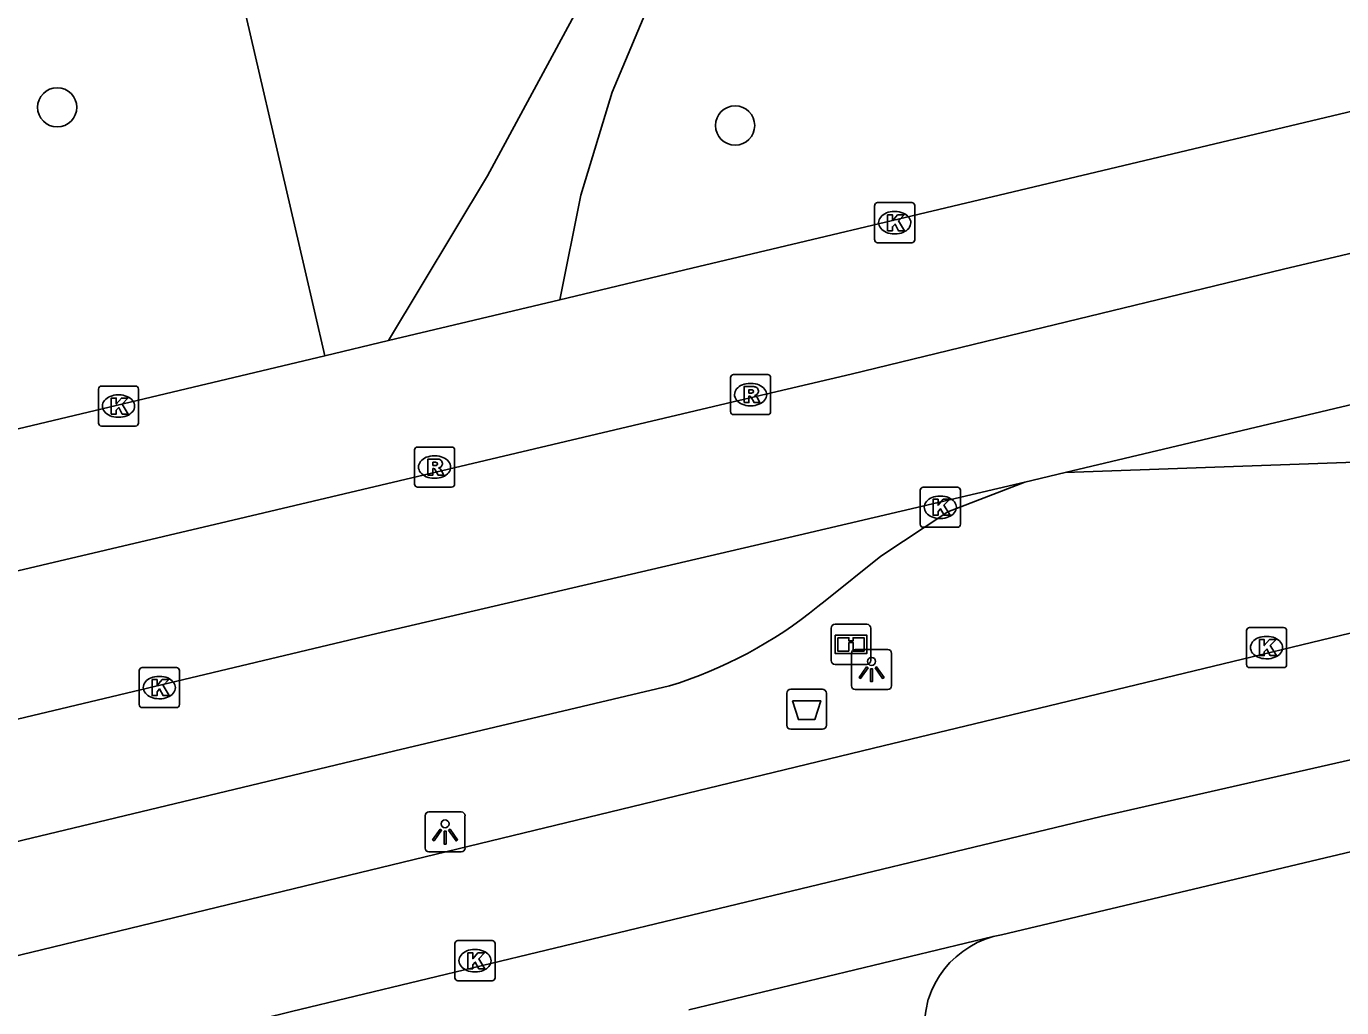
# Model space of a CAD drawing. Extents: x 158038 to 159242, y 380133 to 381214.
# Drawn here: x 158563.26 to 158596.09, y 380979.68 to 381004.17 of the extents above; entities that cross this region are included whole.
import ezdxf

# ---------------------------------------------------------------- set-up
doc = ezdxf.new("R2010")
doc.units = 0
for name, color, linetype in [('IMGEO_Afvalbak', 7, 'Continuous'), ('IMGEO_Boom', 7, 'Continuous'), ('IMGEO_Fietspad_open', 7, 'Continuous'), ('IMGEO_Groenvoorziening', 7, 'Continuous'), ('IMGEO_Informatiebord', 7, 'Continuous'), ('IMGEO_Kolk', 7, 'Continuous'), ('IMGEO_Lichtpunt', 7, 'Continuous'), ('IMGEO_OVBaan_gesloten', 7, 'Continuous'), ('IMGEO_OVBaan_open', 7, 'Continuous'), ('IMGEO_Rijbaan_regionaal_gesloten', 7, 'Continuous'), ('IMGEO_Rioolput', 7, 'Continuous'), ('IMGEO_Voetpad_onverhard', 7, 'Continuous'), ('IMGEO_Voetpad_open', 7, 'Continuous')]:
    doc.layers.add(name, color=color, linetype=linetype)

msp = doc.modelspace()

# ---------------------------------------------------------------- linework, layer by layer
at = {"layer": 'IMGEO_Afvalbak'}
for p, q in [((158582.337, 380987.627), (158583.127, 380987.627)), ((158583.127, 380987.627), (158582.337, 380987.627)), ((158582.237, 380986.727), (158582.237, 380987.527)), ((158582.237, 380987.527), (158582.237, 380986.727)), ((158583.227, 380987.527), (158583.227, 380986.727)), ((158583.227, 380986.727), (158583.227, 380987.527)), ((158583.127, 380986.627), (158582.337, 380986.627)), ((158582.337, 380986.627), (158583.127, 380986.627))]:
    msp.add_line(p, q, dxfattribs=at)
msp.add_lwpolyline([(158582.38, 380987.341), (158583.084, 380987.341), (158582.935, 380986.871), (158582.529, 380986.871), (158582.38, 380987.341)], dxfattribs=at)
for centre, start, end in [((158582.337, 380987.527), 90, 180), ((158582.337, 380987.527), 90, 180), ((158583.127, 380987.527), 0, 90), ((158583.127, 380987.527), 360, 90), ((158582.337, 380986.727), 180, 270), ((158582.337, 380986.727), 180, 270), ((158583.127, 380986.727), 270, 0), ((158583.127, 380986.727), 270, 0)]:
    msp.add_arc(centre, 0.1, start, end, dxfattribs=at)
at = {"layer": 'IMGEO_Boom'}
for centre in [(158564.03, 381002.151), (158580.948, 381001.697)]:
    msp.add_circle(centre, 0.489, dxfattribs=at)
at = {"layer": 'IMGEO_Fietspad_open'}
for points in [[(158543.487, 380975.057), (158559.5, 380977.024), (158569.881, 380979.588), (158585.768, 380983.41), (158590.087, 380984.449), (158613.803, 380989.844), (158626.388, 380992.815), (158628.561, 380993.352), (158629.543, 380993.657), (158646.352, 380999.546)], [(158542.093, 380977.956), (158559.031, 380980.009), (158584.646, 380986.212), (158588.305, 380987.098), (158625.313, 380996.031), (158631.65, 380998.147)]]:
    msp.add_lwpolyline(points, dxfattribs=at)
at = {"layer": 'IMGEO_Groenvoorziening'}
msp.add_lwpolyline([(158568.303, 381006.321), (158570.193, 380998.181), (158570.711, 380995.952)], dxfattribs=at)
msp.add_arc((158540.283, 381024.438), 24.68, 287.0029, 353.1004, dxfattribs=at)
at = {"layer": 'IMGEO_Informatiebord'}
for p, q in [((158583.345, 380988.347), (158583.345, 380989.147)), ((158583.345, 380989.147), (158583.345, 380988.347)), ((158583.445, 380989.247), (158584.235, 380989.247)), ((158584.235, 380989.247), (158583.445, 380989.247)), ((158584.335, 380989.147), (158584.335, 380988.347)), ((158584.335, 380988.347), (158584.335, 380989.147)), ((158584.235, 380988.247), (158583.445, 380988.247)), ((158583.445, 380988.247), (158584.235, 380988.247))]:
    msp.add_line(p, q, dxfattribs=at)
for points in [[(158583.446, 380988.979), (158584.234, 380988.979), (158584.234, 380988.515), (158583.446, 380988.515), (158583.446, 380988.979)], [(158583.511, 380988.914), (158583.511, 380988.58), (158583.786, 380988.58), (158583.787, 380988.793), (158583.891, 380988.794), (158583.892, 380988.58), (158584.169, 380988.58), (158584.169, 380988.914), (158583.893, 380988.914), (158583.893, 380988.834), (158583.787, 380988.834), (158583.787, 380988.914), (158583.511, 380988.914)]]:
    msp.add_lwpolyline(points, dxfattribs=at)
for centre, start, end in [((158583.445, 380989.147), 90, 180), ((158583.445, 380989.147), 90, 180), ((158584.235, 380989.147), 0, 90), ((158584.235, 380989.147), 360, 90), ((158583.445, 380988.347), 180, 270), ((158583.445, 380988.347), 180, 270), ((158584.235, 380988.347), 270, 0), ((158584.235, 380988.347), 270, 0)]:
    msp.add_arc(centre, 0.1, start, end, dxfattribs=at)
at = {"layer": 'IMGEO_Kolk'}
for p, q in [((158584.506, 380999.771), (158585.358, 380999.771)), ((158584.431, 380998.845), (158584.431, 380999.697)), ((158584.919, 380999.551), (158584.944, 380999.551)), ((158585.432, 380999.697), (158585.432, 380998.845)), ((158584.942, 380998.991), (158584.917, 380998.991)), ((158585.358, 380998.771), (158584.506, 380998.771)), ((158565.134, 380995.194), (158565.986, 380995.194)), ((158565.059, 380994.268), (158565.059, 380995.12)), ((158565.547, 380994.974), (158565.572, 380994.974)), ((158566.06, 380995.12), (158566.06, 380994.268)), ((158565.986, 380994.194), (158565.134, 380994.194)), ((158565.57, 380994.414), (158565.545, 380994.414)), ((158585.569, 380991.743), (158585.569, 380992.595)), ((158585.644, 380992.669), (158586.496, 380992.669)), ((158586.57, 380992.595), (158586.57, 380991.743)), ((158586.057, 380992.449), (158586.082, 380992.449)), ((158586.08, 380991.889), (158586.055, 380991.889)), ((158586.496, 380991.669), (158585.644, 380991.669)), ((158593.711, 380988.241), (158593.711, 380989.093)), ((158593.786, 380989.167), (158594.638, 380989.167)), ((158594.199, 380988.947), (158594.224, 380988.947)), ((158594.712, 380989.093), (158594.712, 380988.241)), ((158594.222, 380988.387), (158594.197, 380988.387)), ((158566.079, 380987.243), (158566.079, 380988.095)), ((158566.154, 380988.169), (158567.006, 380988.169)), ((158566.567, 380987.949), (158566.592, 380987.949)), ((158567.08, 380988.095), (158567.08, 380987.243)), ((158594.638, 380988.167), (158593.786, 380988.167)), ((158566.59, 380987.389), (158566.565, 380987.389)), ((158567.006, 380987.169), (158566.154, 380987.169)), ((158573.957, 380980.426), (158573.957, 380981.278)), ((158574.032, 380981.352), (158574.884, 380981.352)), ((158574.445, 380981.132), (158574.47, 380981.132)), ((158574.958, 380981.278), (158574.958, 380980.426)), ((158574.468, 380980.572), (158574.443, 380980.572)), ((158574.884, 380980.352), (158574.032, 380980.352))]:
    msp.add_line(p, q, dxfattribs=at)
for points in [[(158584.506, 380999.771), (158585.358, 380999.771)], [(158584.431, 380998.845), (158584.431, 380999.697)], [(158584.752, 380999.471), (158584.875, 380999.471), (158584.875, 380999.32), (158585.005, 380999.471), (158585.169, 380999.471), (158585.023, 380999.32), (158585.176, 380999.071), (158585.024, 380999.071), (158584.939, 380999.235), (158584.875, 380999.168), (158584.875, 380999.071), (158584.752, 380999.071), (158584.752, 380999.471)], [(158585.432, 380999.697), (158585.432, 380998.845)], [(158585.358, 380998.771), (158584.506, 380998.771)], [(158565.134, 380995.194), (158565.986, 380995.194)], [(158565.059, 380994.268), (158565.059, 380995.12)], [(158565.38, 380994.894), (158565.503, 380994.894), (158565.503, 380994.743), (158565.633, 380994.894), (158565.797, 380994.894), (158565.651, 380994.743), (158565.804, 380994.494), (158565.652, 380994.494), (158565.567, 380994.658), (158565.503, 380994.591), (158565.503, 380994.494), (158565.38, 380994.494), (158565.38, 380994.894)], [(158566.06, 380995.12), (158566.06, 380994.268)], [(158565.986, 380994.194), (158565.134, 380994.194)], [(158585.569, 380991.743), (158585.569, 380992.595)], [(158585.644, 380992.669), (158586.496, 380992.669)], [(158586.57, 380992.595), (158586.57, 380991.743)], [(158585.89, 380992.369), (158586.013, 380992.369), (158586.013, 380992.218), (158586.143, 380992.369), (158586.307, 380992.369), (158586.161, 380992.218), (158586.314, 380991.969), (158586.162, 380991.969), (158586.077, 380992.133), (158586.013, 380992.066), (158586.013, 380991.969), (158585.89, 380991.969), (158585.89, 380992.369)], [(158586.496, 380991.669), (158585.644, 380991.669)], [(158593.711, 380988.241), (158593.711, 380989.093)], [(158593.786, 380989.167), (158594.638, 380989.167)], [(158594.712, 380989.093), (158594.712, 380988.241)], [(158594.032, 380988.867), (158594.155, 380988.867), (158594.155, 380988.716), (158594.285, 380988.867), (158594.449, 380988.867), (158594.303, 380988.716), (158594.456, 380988.467), (158594.304, 380988.467), (158594.219, 380988.631), (158594.155, 380988.564), (158594.155, 380988.467), (158594.032, 380988.467), (158594.032, 380988.867)], [(158566.079, 380987.243), (158566.079, 380988.095)], [(158566.154, 380988.169), (158567.006, 380988.169)], [(158567.08, 380988.095), (158567.08, 380987.243)], [(158594.638, 380988.167), (158593.786, 380988.167)], [(158566.4, 380987.869), (158566.523, 380987.869), (158566.523, 380987.718), (158566.653, 380987.869), (158566.817, 380987.869), (158566.671, 380987.718), (158566.824, 380987.469), (158566.672, 380987.469), (158566.587, 380987.633), (158566.523, 380987.566), (158566.523, 380987.469), (158566.4, 380987.469), (158566.4, 380987.869)], [(158567.006, 380987.169), (158566.154, 380987.169)], [(158573.957, 380980.426), (158573.957, 380981.278)], [(158574.032, 380981.352), (158574.884, 380981.352)], [(158574.958, 380981.278), (158574.958, 380980.426)], [(158574.278, 380981.052), (158574.401, 380981.052), (158574.401, 380980.901), (158574.531, 380981.052), (158574.695, 380981.052), (158574.549, 380980.901), (158574.702, 380980.652), (158574.55, 380980.652), (158574.465, 380980.816), (158574.401, 380980.749), (158574.401, 380980.652), (158574.278, 380980.652), (158574.278, 380981.052)], [(158574.884, 380980.352), (158574.032, 380980.352)]]:
    msp.add_lwpolyline(points, dxfattribs=at)
for centre, start, end in [((158584.508, 380999.695), 91.552, 178.448), ((158584.508, 380999.695), 91.552, 178.448), ((158585.356, 380999.695), 1.552, 88.448), ((158585.356, 380999.695), 1.552, 88.448), ((158584.508, 380998.847), 181.552, 268.448), ((158584.508, 380998.847), 181.552, 268.448), ((158585.356, 380998.847), 271.552, 358.448), ((158585.356, 380998.847), 271.552, 358.448), ((158565.136, 380995.118), 91.552, 178.448), ((158565.136, 380995.118), 91.552, 178.448), ((158565.984, 380995.118), 1.552, 88.448), ((158565.984, 380995.118), 1.552, 88.448), ((158565.136, 380994.27), 181.552, 268.448), ((158565.136, 380994.27), 181.552, 268.448), ((158565.984, 380994.27), 271.552, 358.448), ((158565.984, 380994.27), 271.552, 358.448), ((158585.646, 380992.593), 91.552, 178.448), ((158585.646, 380992.593), 91.552, 178.448), ((158586.494, 380992.593), 1.552, 88.448), ((158586.494, 380992.593), 1.552, 88.448), ((158585.646, 380991.745), 181.552, 268.448), ((158585.646, 380991.745), 181.552, 268.448), ((158586.494, 380991.745), 271.552, 358.448), ((158586.494, 380991.745), 271.552, 358.448), ((158593.788, 380989.091), 91.552, 178.448), ((158593.788, 380989.091), 91.552, 178.448), ((158594.636, 380989.091), 1.552, 88.448), ((158594.636, 380989.091), 1.552, 88.448), ((158566.156, 380988.093), 91.552, 178.448), ((158566.156, 380988.093), 91.552, 178.448), ((158567.004, 380988.093), 1.552, 88.448), ((158567.004, 380988.093), 1.552, 88.448), ((158593.788, 380988.243), 181.552, 268.448), ((158593.788, 380988.243), 181.552, 268.448), ((158594.636, 380988.243), 271.552, 358.448), ((158594.636, 380988.243), 271.552, 358.448), ((158566.156, 380987.245), 181.552, 268.448), ((158566.156, 380987.245), 181.552, 268.448), ((158567.004, 380987.245), 271.552, 358.448), ((158567.004, 380987.245), 271.552, 358.448), ((158574.034, 380981.276), 91.552, 178.448), ((158574.034, 380981.276), 91.552, 178.448), ((158574.882, 380981.276), 1.552, 88.448), ((158574.882, 380981.276), 1.552, 88.448), ((158574.034, 380980.428), 181.552, 268.448), ((158574.034, 380980.428), 181.552, 268.448), ((158574.882, 380980.428), 271.552, 358.448), ((158574.882, 380980.428), 271.552, 358.448)]:
    msp.add_arc(centre, 0.0765, start, end, dxfattribs=at)
for centre, major_axis, ratio, start_param, end_param in [((158584.918, 380999.271), (-0.387, 0.002), 0.722429, 4.712389, 7.853982), ((158584.943, 380999.271), (-0.39, 0.002), 0.717154, 1.570796, 4.712389), ((158565.546, 380994.694), (-0.387, 0.002), 0.722429, 4.712389, 7.853982), ((158565.571, 380994.694), (-0.39, 0.002), 0.717154, 1.570796, 4.712389), ((158586.056, 380992.169), (-0.387, 0.002), 0.722429, 4.712389, 7.853982), ((158586.081, 380992.169), (-0.39, 0.002), 0.717154, 1.570796, 4.712389), ((158594.198, 380988.667), (-0.387, 0.002), 0.722429, 4.712389, 7.853982), ((158594.223, 380988.667), (-0.39, 0.002), 0.717154, 1.570796, 4.712389), ((158566.566, 380987.669), (-0.387, 0.002), 0.722429, 4.712389, 7.853982), ((158566.591, 380987.669), (-0.39, 0.002), 0.717154, 1.570796, 4.712389), ((158574.444, 380980.852), (-0.387, 0.002), 0.722429, 4.712389, 7.853982), ((158574.469, 380980.852), (-0.39, 0.002), 0.717154, 1.570796, 4.712389)]:
    msp.add_ellipse(centre, major_axis=major_axis, ratio=ratio, start_param=start_param, end_param=end_param, dxfattribs=at)
at = {"layer": 'IMGEO_Lichtpunt'}
for p, q in [((158584.756, 380988.618), (158583.948, 380988.618)), ((158584.756, 380988.618), (158583.948, 380988.618)), ((158583.854, 380988.523), (158583.854, 380987.716)), ((158583.854, 380988.523), (158583.854, 380987.716)), ((158584.85, 380987.716), (158584.85, 380988.523)), ((158584.85, 380987.716), (158584.85, 380988.523)), ((158583.948, 380987.622), (158584.756, 380987.622)), ((158583.948, 380987.622), (158584.756, 380987.622)), ((158573.211, 380984.47), (158573.211, 380983.663)), ((158573.211, 380984.47), (158573.211, 380983.663)), ((158574.113, 380984.565), (158573.305, 380984.565)), ((158574.113, 380984.565), (158573.305, 380984.565)), ((158574.207, 380983.663), (158574.207, 380984.47)), ((158574.207, 380983.663), (158574.207, 380984.47)), ((158573.305, 380983.569), (158574.113, 380983.569)), ((158573.305, 380983.569), (158574.113, 380983.569))]:
    msp.add_line(p, q, dxfattribs=at)
for points in [[(158584.228, 380988.187), (158584.267, 380988.159), (158584.079, 380987.897), (158584.041, 380987.924), (158584.228, 380988.187)], [(158584.33, 380988.139), (158584.377, 380988.139), (158584.377, 380987.817), (158584.33, 380987.817), (158584.33, 380988.139)], [(158584.44, 380988.159), (158584.478, 380988.186), (158584.665, 380987.924), (158584.626, 380987.896), (158584.44, 380988.159)], [(158573.585, 380984.134), (158573.624, 380984.106), (158573.436, 380983.844), (158573.398, 380983.871), (158573.585, 380984.134)], [(158573.687, 380984.086), (158573.734, 380984.086), (158573.734, 380983.764), (158573.687, 380983.764), (158573.687, 380984.086)], [(158573.797, 380984.106), (158573.835, 380984.133), (158574.022, 380983.871), (158573.983, 380983.843), (158573.797, 380984.106)]]:
    msp.add_lwpolyline(points, dxfattribs=at)
for centre in [(158584.353, 380988.321), (158573.71, 380984.268)]:
    msp.add_circle(centre, 0.0994, dxfattribs=at)
for centre, start, end in [((158583.948, 380988.523), 90, 180), ((158583.948, 380988.523), 90, 180), ((158584.756, 380988.523), 0, 90), ((158584.756, 380988.523), 0, 90), ((158583.948, 380987.716), 180, 270), ((158583.948, 380987.716), 180, 270), ((158584.756, 380987.716), 270, 0), ((158584.756, 380987.716), 270, 360), ((158573.305, 380984.47), 90, 180), ((158573.305, 380984.47), 90, 180), ((158574.113, 380984.47), 0, 90), ((158574.113, 380984.47), 0, 90), ((158573.305, 380983.663), 180, 270), ((158573.305, 380983.663), 180, 270), ((158574.113, 380983.663), 270, 0), ((158574.113, 380983.663), 270, 360)]:
    msp.add_arc(centre, 0.0946, start, end, dxfattribs=at)
at = {"layer": 'IMGEO_OVBaan_gesloten'}
for points in [[(158589.186, 380993.035), (158636.057, 381004.158)], [(158630.122, 381001.484), (158624.404, 380998.908), (158622.946, 380998.253), (158603.198, 380993.535), (158589.186, 380993.035)]]:
    msp.add_lwpolyline(points, dxfattribs=at)
at = {"layer": 'IMGEO_OVBaan_open'}
for points in [[(158534.98, 380980.193), (158571.869, 380988.984), (158582.537, 380991.476), (158588.181, 380992.795)], [(158588.181, 380992.795), (158586.259, 380992.054), (158584.587, 380990.948), (158583.195, 380989.833), (158583.016, 380989.69)], [(158579.309, 380987.709), (158572.458, 380986.092), (158546.921, 380979.961), (158544.8, 380979.703), (158543.353, 380979.761), (158541.87, 380980.039)]]:
    msp.add_lwpolyline(points, dxfattribs=at)
msp.add_arc((158576.069, 380998.231), 11.009, 287.1153, 309.1243, dxfattribs=at)
at = {"layer": 'IMGEO_Rijbaan_regionaal_gesloten'}
for points in [[(158576.573, 380997.347), (158579.871, 380998.132), (158587.716, 381000), (158662.869, 381017.892)], [(158666.627, 381015.107), (158656.933, 381012.791), (158649.096, 381010.919), (158641.451, 381009.092), (158633.779, 381007.383), (158626.007, 381005.501), (158610.716, 381001.898), (158603.036, 381000.089), (158594.635, 380998.11), (158587.508, 380996.381), (158583.848, 380995.494), (158581.18, 380994.864), (158575.946, 380993.627), (158568.275, 380991.816), (158560.604, 380990.004)], [(158572.298, 380996.33), (158576.573, 380997.347)], [(158570.711, 380995.952), (158572.298, 380996.33)], [(158373.204, 380949.217), (158500, 380979.117), (158570.711, 380995.952)], [(158588.181, 380992.795), (158589.186, 380993.035)]]:
    msp.add_lwpolyline(points, dxfattribs=at)
at = {"layer": 'IMGEO_Rioolput'}
for p, q in [((158580.834, 380994.555), (158580.834, 380995.407)), ((158580.909, 380995.481), (158581.761, 380995.481)), ((158581.322, 380995.261), (158581.347, 380995.261)), ((158581.835, 380995.407), (158581.835, 380994.555)), ((158581.345, 380994.701), (158581.32, 380994.701)), ((158581.761, 380994.481), (158580.909, 380994.481)), ((158572.947, 380992.746), (158572.947, 380993.598)), ((158573.022, 380993.672), (158573.874, 380993.672)), ((158573.948, 380993.598), (158573.948, 380992.746)), ((158573.435, 380993.452), (158573.46, 380993.452)), ((158573.458, 380992.892), (158573.433, 380992.892)), ((158573.874, 380992.672), (158573.022, 380992.672))]:
    msp.add_line(p, q, dxfattribs=at)
for points in [[(158580.834, 380994.555), (158580.834, 380995.407)], [(158580.909, 380995.481), (158581.761, 380995.481)], [(158581.423, 380995.179), (158581.171, 380995.181), (158581.171, 380994.781)], [(158581.835, 380995.407), (158581.835, 380994.555)], [(158581.171, 380994.781), (158581.295, 380994.781), (158581.295, 380994.943), (158581.306, 380994.943)], [(158581.349, 380995.1), (158581.295, 380995.1), (158581.295, 380995.019)], [(158581.295, 380995.019), (158581.347, 380995.019)], [(158581.353, 380994.914), (158581.424, 380994.781), (158581.564, 380994.781), (158581.499, 380994.907)], [(158581.761, 380994.481), (158580.909, 380994.481)], [(158572.947, 380992.746), (158572.947, 380993.598)], [(158573.022, 380993.672), (158573.874, 380993.672)], [(158573.948, 380993.598), (158573.948, 380992.746)], [(158573.536, 380993.37), (158573.284, 380993.372), (158573.284, 380992.972)], [(158573.462, 380993.291), (158573.408, 380993.291), (158573.408, 380993.21)], [(158573.408, 380993.21), (158573.46, 380993.21)], [(158573.284, 380992.972), (158573.408, 380992.972), (158573.408, 380993.134), (158573.419, 380993.134)], [(158573.466, 380993.105), (158573.537, 380992.972), (158573.677, 380992.972), (158573.612, 380993.098)], [(158573.874, 380992.672), (158573.022, 380992.672)]]:
    msp.add_lwpolyline(points, dxfattribs=at)
for centre, radius, start, end in [((158580.911, 380995.405), 0.0765, 91.552, 178.448), ((158580.911, 380995.405), 0.0765, 91.552, 178.448), ((158581.422, 380995.069), 0.109, 350.3612, 89.416), ((158581.759, 380995.405), 0.0765, 1.552, 88.448), ((158581.759, 380995.405), 0.0765, 1.552, 88.448), ((158581.305, 380994.89), 0.0533, 26.0293, 88.6989), ((158581.331, 380995.208), 0.19, 274.7715, 282.9687), ((158581.355, 380995.004), 0.0964, 77.0061, 93.1865), ((158581.369, 380995.061), 0.0378, 276.6634, 79.6772), ((158581.42, 380995.069), 0.112, 277.5842, 350.9817), ((158581.404, 380994.854), 0.108, 29.5134, 73.7905), ((158580.911, 380994.557), 0.0765, 181.552, 268.448), ((158580.911, 380994.557), 0.0765, 181.552, 268.448), ((158581.759, 380994.557), 0.0765, 271.552, 358.448), ((158581.759, 380994.557), 0.0765, 271.552, 358.448), ((158573.024, 380993.596), 0.0765, 91.552, 178.448), ((158573.024, 380993.596), 0.0765, 91.552, 178.448), ((158573.872, 380993.596), 0.0765, 1.552, 88.448), ((158573.872, 380993.596), 0.0765, 1.552, 88.448), ((158573.444, 380993.399), 0.19, 274.7715, 282.9687), ((158573.468, 380993.195), 0.0964, 77.0061, 93.1865), ((158573.482, 380993.252), 0.0378, 276.6634, 79.6772), ((158573.535, 380993.26), 0.109, 350.3612, 89.416), ((158573.533, 380993.26), 0.112, 277.5842, 350.9817), ((158573.418, 380993.081), 0.0533, 26.0293, 88.6989), ((158573.517, 380993.045), 0.108, 29.5134, 73.7905), ((158573.024, 380992.748), 0.0765, 181.552, 268.448), ((158573.024, 380992.748), 0.0765, 181.552, 268.448), ((158573.872, 380992.748), 0.0765, 271.552, 358.448), ((158573.872, 380992.748), 0.0765, 271.552, 358.448)]:
    msp.add_arc(centre, radius, start, end, dxfattribs=at)
for centre, major_axis, ratio, start_param, end_param in [((158581.321, 380994.981), (-0.387, 0.002), 0.722429, 4.712389, 7.853982), ((158581.346, 380994.981), (-0.39, 0.002), 0.717154, 1.570796, 4.712389), ((158573.434, 380993.172), (-0.387, 0.002), 0.722429, 4.712389, 7.853982), ((158573.459, 380993.172), (-0.39, 0.002), 0.717154, 1.570796, 4.712389)]:
    msp.add_ellipse(centre, major_axis=major_axis, ratio=ratio, start_param=start_param, end_param=end_param, dxfattribs=at)
at = {"layer": 'IMGEO_Voetpad_onverhard'}
for points in [[(158576.573, 380997.347), (158577.099, 380999.96), (158577.884, 381002.527), (158578.92, 381005.011), (158580.193, 381007.374), (158581.681, 381009.586)], [(158579.129, 381008.982), (158577.048, 381004.662), (158574.769, 381000.44), (158572.298, 380996.33)]]:
    msp.add_lwpolyline(points, dxfattribs=at)
at = {"layer": 'IMGEO_Voetpad_open'}
for points in [[(158645.377, 380995.088), (158628.269, 380991.174), (158587.594, 380981.5), (158587.388, 380981.452)], [(158587.388, 380981.452), (158579.796, 380979.628)], [(158587.388, 380981.452), (158587.187, 380981.386), (158586.992, 380981.302), (158586.806, 380981.202), (158586.629, 380981.085), (158586.464, 380980.952), (158586.311, 380980.806), (158586.172, 380980.646), (158586.048, 380980.475), (158585.939, 380980.293), (158585.848, 380980.102), (158585.773, 380979.904), (158585.768, 380979.888), (158585.705, 380979.595), (158585.668, 380979.297), (158585.658, 380978.997), (158585.675, 380978.697), (158585.718, 380978.4), (158585.788, 380978.108), (158585.819, 380978.007), (158591.091, 380956.193)]]:
    msp.add_lwpolyline(points, dxfattribs=at)

doc.saveas('drawing.dxf')
